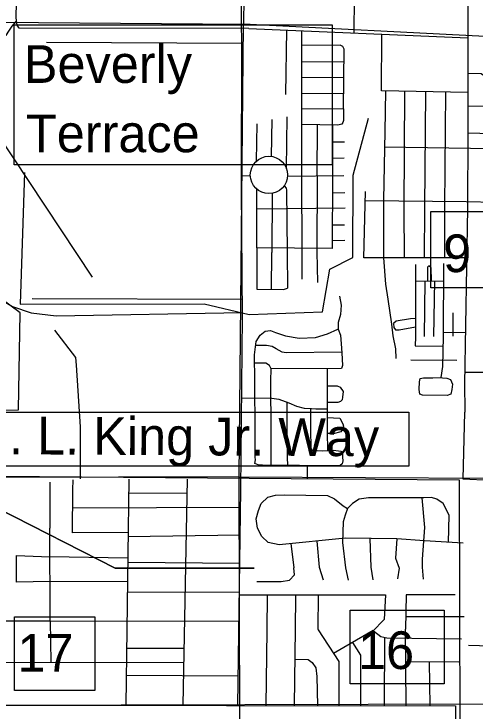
# Model space of a CAD drawing. Extents: x 408847 to 817539, y 923858 to 1151780.
# Drawn here: x 486673 to 492173, y 1097521 to 1105842 of the extents above; entities that cross this region are included whole.
import ezdxf

# ---------------------------------------------------------------- set-up
doc = ezdxf.new("R2010")
doc.units = 0
for name, color, linetype in [('Cities Incorporated Area', 7, 'Continuous'), ('County Roads Related Text', 7, 'Continuous'), ('County Route Divided Highway Outline and Fill', 7, 'Continuous'), ('Level 39', 7, 'Continuous'), ('Level 43', 7, 'Continuous'), ('Local Roads Improved', 7, 'Continuous'), ('Local Roads Paved', 7, 'Continuous'), ('Masks for Road Features', 7, 'Continuous'), ('Masks for Text', 7, 'Continuous'), ('Narrow River Creek and Branch and Slough', 7, 'Continuous'), ('Section Lines', 7, 'Continuous')]:
    doc.layers.add(name, color=color, linetype=linetype)

msp = doc.modelspace()

# ---------------------------------------------------------------- linework, layer by layer
at = {"layer": 'Cities Incorporated Area'}
msp.add_line((485078.4, 1097585.3), (493939, 1097611.8), dxfattribs=at)
at = {"layer": 'County Route Divided Highway Outline and Fill'}
for p, q in [((483983.2, 1100342.8), (491984.2, 1100280)), ((491984.2, 1100280), (492002.6, 1092287.8))]:
    msp.add_line(p, q, dxfattribs=at)
at = {"layer": 'Local Roads Improved'}
for p, q in [((489549.2, 1100852.3), (489546.3, 1101460.5)), ((489740.9, 1100852.3), (489738, 1101463.3)), ((489926.8, 1101211.5), (489926.8, 1100852.3)), ((490210, 1101132.8), (490211.4, 1100852.3)), ((492030.7, 1100287.1), (492050.9, 1101090.7)), ((489550.6, 1100552.2), (489549.2, 1100852.3)), ((489739.4, 1100550.7), (489740.9, 1100852.3)), ((489926.8, 1100852.3), (489932.5, 1100546.4)), ((489742.3, 1100462.4), (489739.4, 1100550.7)), ((489932.5, 1100546.4), (489934, 1100456.7)), ((492351.3, 1100275), (492030.7, 1100287.1))]:
    msp.add_line(p, q, dxfattribs=at)
for points in [[(489738, 1101463.3), (489739.4, 1101604.1), (489720.8, 1101645.6), (489677.9, 1101672.8), (489544.4, 1101672.8)], [(490211.4, 1100852.3), (490212.9, 1100686.7), (490212.9, 1100656.6), (490230, 1100633.7), (490348.8, 1100626.6), (490484.6, 1100635.2), (490544.7, 1100628), (490571.9, 1100625.1), (490591.9, 1100599.4), (490593.4, 1100585.1), (490593.4, 1100552.2)], [(490593.4, 1100552.2), (490596.2, 1100509.7), (490587.6, 1100473.9), (490564.7, 1100452.4), (490521.8, 1100449.6), (489639.3, 1100458.1), (489585, 1100459.6), (489547.8, 1100476.7), (489552.1, 1100519.7), (489550.6, 1100552.2)]]:
    msp.add_lwpolyline(points, dxfattribs=at)
at = {"layer": 'Local Roads Paved'}
for p, q in [((490731.4, 1106585.4), (490727.1, 1105616.1)), ((492087.4, 1106573.8), (492087.4, 1104430.2)), ((489472.8, 1105668.7), (492087.4, 1105558.9)), ((489925.4, 1105652.4), (489911.1, 1104881)), ((487061.3, 1105505.6), (489391.2, 1105492.7)), ((489387, 1103748.4), (489391.3, 1105557.1)), ((490103.6, 1105271.7), (490610.2, 1105274.6)), ((490103.3, 1105085.6), (490607.9, 1105088.5)), ((491104.7, 1104923.9), (491096.1, 1104434.5)), ((491332.2, 1104919.3), (491323.6, 1103517)), ((490103, 1104892.4), (490607.7, 1104895.3)), ((491581.1, 1104915), (491576.7, 1104444.4)), ((491821.4, 1104911), (491817, 1104460.2)), ((490104.2, 1104716.2), (490102.7, 1103923.3)), ((492087.4, 1104743.6), (492640.9, 1104739.3)), ((489925.2, 1103992.4), (489932.5, 1104613.1)), ((489566.4, 1104086.5), (489572.1, 1104531.5)), ((489745.2, 1104142.3), (489750.9, 1104581.6)), ((490290.1, 1103909), (490293, 1104520.6)), ((490471.8, 1104517.2), (490473.2, 1103916.2)), ((491096.1, 1104440.1), (491079, 1103623.1)), ((491576.7, 1104444.4), (491568.1, 1103529.9)), ((491817, 1104460.2), (491808.4, 1103537.2)), ((492087.4, 1104430.2), (492083.1, 1103524.3)), ((492087.3, 1104422.8), (492537.9, 1104410)), ((490472.3, 1104313.9), (490616.2, 1104316.9)), ((491091.3, 1104255.6), (492546.5, 1104234)), ((490472.7, 1104119.2), (490612, 1104125.1)), ((490104.2, 1103926.1), (490108.5, 1102984.4)), ((489492, 1103909.8), (489387.4, 1103906.7)), ((489936.5, 1103904.7), (490606.2, 1103911.9)), ((490288.7, 1103914.6), (490287.3, 1103003)), ((489399.9, 1102222.5), (489387, 1103759.5)), ((489750.9, 1103700.9), (489748, 1102993)), ((490472.2, 1103708.5), (490619.1, 1103710)), ((490862.2, 1103615.1), (492065.9, 1103602.9)), ((490623.4, 1103523.9), (489569.7, 1103513.6)), ((491323.6, 1103517), (491327.9, 1102931.9)), ((491568.1, 1103529.9), (491563.8, 1102931.9)), ((491808.4, 1103537.2), (491808.4, 1102931.9)), ((492083.1, 1103524.3), (492048.7, 1101424.9)), ((490470.3, 1103325), (490616.2, 1103326.4)), ((490471.8, 1103136.1), (490620.5, 1103140.4)), ((489745.1, 1102554.4), (489748, 1102993)), ((489932.5, 1102997.3), (489936.8, 1102567.5)), ((490108.5, 1102984.4), (490105.6, 1102676.3)), ((490287.3, 1103003), (490291.6, 1102634.8)), ((491463.7, 1102853.2), (491462.3, 1101990.3)), ((491795.6, 1102864.7), (491791.3, 1101990.3)), ((491463.4, 1102654.3), (491794.6, 1102657.1)), ((491569.6, 1101990.3), (491578.2, 1102655.3)), ((491688.3, 1102656.2), (491678.3, 1101991.7)), ((486889.6, 1102445.8), (489398.1, 1102437.1)), ((491908.6, 1102276.5), (491907.1, 1101994.6)), ((489378.4, 1100162.5), (489399.9, 1102228.9)), ((491791.5, 1102041.7), (492055.9, 1102044.6)), ((491224.9, 1101845.7), (491227.7, 1101728)), ((491955.8, 1101705.2), (491407.9, 1101710.9)), ((490407.4, 1101606.4), (490408.8, 1100855.6)), ((492053, 1101567), (494005.5, 1101562.7)), ((492048.7, 1101438.2), (492050.9, 1101090.7)), ((490408.8, 1100855.6), (490411.9, 1100630.6)), ((490171.9, 1100453), (490171.4, 1100293.6)), ((487374.5, 1100162.5), (487378.8, 1100279.8)), ((488041.3, 1100287.4), (488005.3, 1097593)), ((488737.5, 1100289.8), (488686.8, 1097591.1)), ((487102, 1100251.8), (487099.9, 1099703.2)), ((488734.8, 1100116.7), (488039.1, 1100121)), ((489344.1, 1097586.6), (489378.4, 1100162.5)), ((487370.2, 1099947.9), (489375.7, 1099956.5)), ((487104.2, 1098591.2), (487099.9, 1099703.2)), ((489371.2, 1099620.3), (488031, 1099600.1)), ((489973.9, 1099519.9), (490010.5, 1099232.3)), ((490287.2, 1099550.6), (490313, 1099240.3)), ((490917.7, 1099579.7), (490930.9, 1099240.3)), ((487101.2, 1099367.7), (488028.8, 1099350.9)), ((489369.9, 1099282.4), (488028.1, 1099295.3)), ((490313, 1099240.3), (490362.4, 1099086.3)), ((490626.3, 1099231.7), (490658.4, 1099082.1)), ((490930.9, 1099240.3), (490954.5, 1099086.3)), ((491265.6, 1099227.4), (491246.3, 1099099.2)), ((491540.3, 1099240.3), (491555.3, 1099094.9)), ((487102.3, 1099072.1), (488025, 1099067.8)), ((488023.3, 1098943.3), (489362.1, 1098939)), ((489694.4, 1098910.3), (489688.7, 1098483.1)), ((490032, 1098910.3), (490027.6, 1098481)), ((487104.2, 1098599.8), (489357.6, 1098595.5)), ((491346.6, 1098648.4), (492044.5, 1098648.4)), ((489688.7, 1098483.1), (489675.7, 1097588.3)), ((490027.7, 1098500.3), (490014.4, 1097587.4)), ((491349.5, 1097583.6), (491345, 1098500.3)), ((491091.9, 1098397.3), (491087.4, 1097584.4)), ((488014.3, 1098271.3), (488699.6, 1098273.2)), ((485432.5, 1098096.5), (487110.6, 1098105.4)), ((487110.6, 1098106.1), (488696.4, 1098101.8)), ((491349.3, 1098113.9), (491980.1, 1098109.6)), ((491624, 1098109.6), (491633.6, 1097582.9)), ((489348.8, 1097938.6), (488010, 1097947.3)), ((483958.3, 1097597), (491939.6, 1097582)), ((491939.6, 1097582), (491939.6, 1092399.8))]:
    msp.add_line(p, q, dxfattribs=at)
for points in [[(489472.8, 1105668.7), (486735.1, 1105673), (486709.4, 1105707.4), (486700.8, 1105797.5), (486739.4, 1107647.9)], [(489391.3, 1105557.1), (489387, 1105677.3), (489399.9, 1107659.5)], [(486580.7, 1105586.5), (486602.1, 1105625.8), (486649.3, 1105694.5), (486704.8, 1105755.1)], [(490104.2, 1105643.8), (490102.7, 1104712.1), (490603.4, 1104707.9), (490612, 1105423.4), (490594.8, 1105453.4), (490564.7, 1105470.6), (490104.2, 1105466.3)], [(492087.4, 1104906.4), (491057.5, 1104923.9), (491061.9, 1105602)], [(493872.5, 1105057), (493932.5, 1105048.4), (493971.2, 1105125.7), (493975.4, 1105177.2), (493924, 1105203), (493872.5, 1105194.4), (493833.8, 1105142.9), (493842.4, 1105091.3), (493851, 1105061.3), (493713.7, 1104923.9), (493563.5, 1104868.1), (493404.7, 1104889.6), (493250.3, 1104954), (493134.4, 1105031.2), (492997.1, 1105078.5), (492859.8, 1105078.5), (492722.4, 1105039.8), (492593.7, 1105001.2), (492473.6, 1105022.7), (492362, 1105048.4), (492246.1, 1105125.7), (492087.4, 1105130)], [(490604.8, 1104710.4), (490601.9, 1104571.6), (490596.2, 1104545.9), (490583.3, 1104527.3), (490551.9, 1104517.2), (490534.7, 1104515.8), (490105.6, 1104524.4)], [(490473.2, 1103916.2), (490468.9, 1103043.1), (489570.6, 1103050.2), (489569.2, 1103751.8)], [(489895.7, 1103791.4), (489919.7, 1103762.9), (489923.9, 1103740), (489932.5, 1102997.3)], [(492073.4, 1102931.9), (490847.2, 1102931.9), (490864.6, 1103723.8)], [(491079, 1103623.1), (491079, 1102931.9), (491104.7, 1102618.5), (491130.5, 1102438.1), (491177.7, 1102137.6), (491190.5, 1102000.2), (491224.9, 1101845.7)], [(492065.9, 1103602.9), (492413.5, 1103594.3), (492499.3, 1103590), (492555.1, 1103555.7), (492572.3, 1103517)], [(489569.2, 1103055.5), (489570.6, 1102557.5), (489889.6, 1102551.8), (489936.8, 1102567.5)], [(491654, 1102656), (491649.7, 1102813.1), (491619.6, 1102836), (491606.8, 1102818.9), (491605.3, 1102655.5)], [(486108.6, 1102742), (486482, 1102454.3), (486653.6, 1102351.3), (486876.7, 1102274), (487177.1, 1102239.7), (489399.4, 1102278.6)], [(490557.6, 1102473.8), (490574.8, 1102365), (490566.2, 1102254.9), (490540.4, 1102160.4), (490539, 1102080.3), (490566.2, 1102008.7), (490577.6, 1101902.8), (490583.3, 1101798.3), (490587.6, 1101721.5), (490590.5, 1101645.6), (490580.5, 1101608.4), (489742.3, 1101604.1)], [(491462.7, 1102206.6), (491400.8, 1102202.1), (491232, 1102173.4), (491199.1, 1102147.7), (491204.8, 1102099), (491224.9, 1102071.8), (491269.2, 1102071.8), (491462.5, 1102109)], [(487464.6, 1100292.7), (487464.6, 1100915.2), (487417.4, 1101649.3), (487408.8, 1101739.5), (487159.9, 1102065.8)], [(489546.3, 1101461), (489543.5, 1101773), (489560.6, 1101933.3), (489607.8, 1102009.1), (489670.8, 1102056.4), (489732.3, 1102063.5), (489793.8, 1102039.2), (489911.1, 1102000.6), (490074.1, 1101970.5), (490268.7, 1101979.1), (490413.1, 1102022), (490534.7, 1102077.8)], [(491462.3, 1101989.8), (491456.6, 1101881.1), (491789, 1101875.3)], [(491791.3, 1101990.3), (491784.1, 1101632.1), (491764.1, 1101503.3), (491784.3, 1101500.1), (491834.2, 1101494.8), (491880, 1101477.7), (491905.7, 1101421.8), (491895.7, 1101360.3), (491882.8, 1101304.5), (491839.9, 1101288.8), (491546.7, 1101290.2), (491515.2, 1101304.5), (491505.2, 1101357.4), (491510.9, 1101450.5), (491519.5, 1101489.1), (491559.6, 1101499.1), (491669.7, 1101497.7), (491763.9, 1101503.2)], [(490582.9, 1101806), (489918.2, 1101795.9), (489872.5, 1101804.5), (489799.5, 1101843.1), (489753.7, 1101873.2), (489685.1, 1101883.2), (489602.1, 1101883.2), (489555.5, 1101884.9)], [(490407.8, 1101404.8), (490526.1, 1101401.8), (490563.3, 1101388.9), (490600.5, 1101337.4), (490593.4, 1101267.3), (490589.1, 1101235.8), (490569, 1101217.2), (490534.7, 1101205.7), (490408.2, 1101204.2)], [(489389.8, 1101258.7), (489748, 1101254.4), (489831, 1101244.4), (489952.6, 1101200), (490042.7, 1101158.5), (490132.8, 1101135.6), (490221.5, 1101134.2), (490274.4, 1101128.5), (490348.8, 1101127), (490408.3, 1101127)], [(490408.5, 1101024.9), (490559, 1101017.3), (490596.2, 1100950), (490601.9, 1100920), (490586.2, 1100877), (490573.3, 1100854.1), (490478.9, 1100831.2), (490434.6, 1100834.1), (490409.1, 1100834.1)], [(488032.8, 1099651.7), (487370.2, 1099647.4), (487374.5, 1100162.5)], [(492029.4, 1099523.7), (491570.3, 1099553.7), (491239.9, 1099575.2), (490626.3, 1099583.8), (489836.7, 1099506.5), (489703.7, 1099532.2), (489630.7, 1099605.2), (489579.2, 1099704), (489562.1, 1099815.6), (489587.8, 1099914.3), (489622.1, 1100000.2), (489699.4, 1100073.2), (489793.8, 1100098.9), (489896.8, 1100103.2), (490411.7, 1100094.7), (490497.5, 1100056), (490600.5, 1099970.1), (490651.2, 1099937.9)], [(491857.8, 1099532.2), (491862.1, 1099858.5), (491793.4, 1100000.2), (491716.2, 1100051.7), (491651.8, 1100068.9), (491561.7, 1100064.6), (490900.9, 1100064.6), (490789.3, 1100051.7), (490712.1, 1100000.2), (490652, 1099940.1), (490622, 1099858.5), (490600.5, 1099781.2), (490591.9, 1099532.2), (490626.3, 1099231.7)], [(491536.4, 1100064.6), (491570.3, 1099712.6), (491540.3, 1099334.8), (491540.3, 1099240.3)], [(491240.2, 1099575.2), (491222.7, 1099347.6), (491265.6, 1099227.4)], [(487102.3, 1099066.6), (486702.9, 1099058.3), (486702.9, 1099376), (487101.2, 1099362.4)], [(489568.5, 1099069.2), (489860.3, 1099069.2), (489959, 1099082.1), (490019.1, 1099146.5), (490010.5, 1099232.3)], [(489361.7, 1098910.3), (491104.7, 1098910.3), (491087.5, 1098614.1), (490950.2, 1098472.4)], [(490302.3, 1098910.3), (490298, 1098502.5), (490299.4, 1098492)], [(491937.2, 1098910.3), (491349.3, 1098910.3), (491345, 1098500.3)], [(492096, 1098307.1), (493010, 1098281.4), (493198.8, 1098332.9), (493383.3, 1098444.5), (493951.7, 1098868.4)], [(486406.9, 1098599), (487106.3, 1098599), (487110.6, 1098105.4)], [(490299.4, 1098492), (490546.9, 1098113.9), (490546.9, 1097585.9)], [(492010.2, 1098380.1), (491121.9, 1098393), (491048.9, 1098405.9), (490963.1, 1098474.6), (490958.8, 1098483.1), (490485.3, 1098206.8)], [(490808.6, 1097585.2), (490808.6, 1098186.9), (490714, 1098340.2)], [(490022.4, 1098139.8), (490182.1, 1098135.4), (490229.3, 1098101), (490272.3, 1098036.6), (490285.1, 1097933.6), (490294.3, 1097586.6)]]:
    msp.add_lwpolyline(points, dxfattribs=at)
msp.add_circle((489714.4, 1103920.6), 222.7, dxfattribs=at)
at = {"layer": 'Masks for Road Features'}
msp.add_lwpolyline([(486095.8, 1101087.7), (491381.7, 1101087.7), (491381.7, 1100443.7), (486095.8, 1100443.7)], close=True, dxfattribs=at)
at = {"layer": 'Masks for Text'}
for points in [[(486674.4, 1105711.8), (490467.8, 1105711.8), (490467.8, 1104040.2), (486674.4, 1104040.2)], [(491644, 1103482.2), (492284.9, 1103482.2), (492284.9, 1102573.8), (491644, 1102573.8)], [(490682.7, 1098726.3), (491804.2, 1098726.3), (491804.2, 1097844.6), (490682.7, 1097844.6)], [(486677.3, 1098646.2), (487638.6, 1098646.2), (487638.6, 1097764.4), (486677.3, 1097764.4)]]:
    msp.add_lwpolyline(points, close=True, dxfattribs=at)
at = {"layer": 'Narrow River Creek and Branch and Slough'}
for p, q in [((485666.8, 1105629), (487604.9, 1102699.8)), ((489479.5, 1102255.2), (490353.7, 1102284.8)), ((486150.4, 1100110.3), (487881.2, 1099225.4)), ((487881.2, 1099225.4), (486150.4, 1100110.3)), ((487881.2, 1099225.4), (489539.3, 1099228.1)), ((489539.3, 1099228.1), (487881.2, 1099225.4))]:
    msp.add_line(p, q, dxfattribs=at)
for points in [[(490353.7, 1102284.8), (490442, 1102793.9), (490716.3, 1102934.1), (490718.3, 1103917.2), (490902.5, 1104597.9)], [(486798, 1103949.2), (486747.9, 1102377.4), (488940.3, 1102383.5), (489479.5, 1102255.2)], [(485446.5, 1101112), (486727.9, 1101118.1), (486747.9, 1102275.3), (485851, 1102934), (485456.5, 1102958.1)]]:
    msp.add_lwpolyline(points, dxfattribs=at)
at = {"layer": 'Section Lines'}
for p, q in [((489454.8, 1110803.8), (489411.7, 1105721.7)), ((483976, 1105762.3), (489411.7, 1105721.7)), ((489357.3, 1100315), (489410.9, 1105722.2)), ((494780.4, 1105445.6), (489411.7, 1105721.7)), ((489357.3, 1100315), (484002.8, 1100305.2)), ((489357.3, 1100315), (494775.4, 1100290.7)), ((489372.5, 1094978.8), (489357.3, 1100315))]:
    msp.add_line(p, q, dxfattribs=at)

# ---------------------------------------------------------------- texts
at = {"layer": 'County Roads Related Text'}
msp.add_text('M. L. King Jr. Way', height=450.001, rotation=359.68227, dxfattribs=at).set_placement((486112.1, 1100589))
at = {"layer": 'Level 39'}
for s, p in [('Beverly', (486790.5, 1105019.2)), ('Terrace', (486815.3, 1104191.3))]:
    msp.add_text(s, height=450, rotation=0.00059, dxfattribs=at).set_placement(p)
at = {"layer": 'Level 43'}
for s, rotation, p in [('9', 0.00059, (491792.3, 1102760.2)), ('17', 0.00058, (486713.4, 1097990.9)), ('16', 0.00058, (490776.6, 1098022.5))]:
    msp.add_text(s, height=450, rotation=rotation, dxfattribs=at).set_placement(p)

doc.saveas('drawing.dxf')
